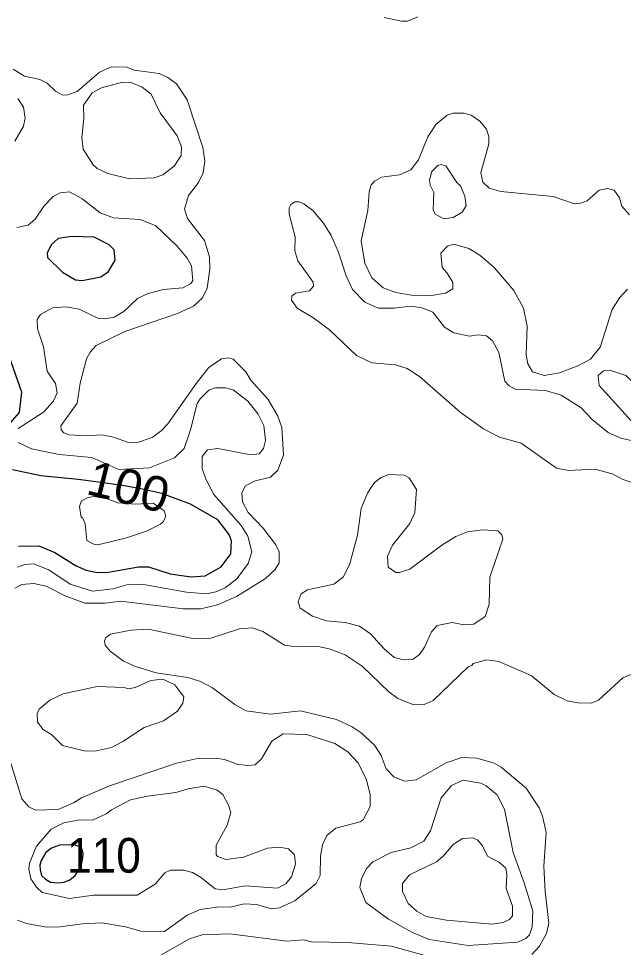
# Model space of a CAD drawing. Extents: x 673.6 to 698.9, y 7012 to 7040.1.
# Drawn here: x 681.217 to 682.608, y 7030.005 to 7032.142 of the extents above; entities that cross this region are included whole.
import ezdxf
from ezdxf.enums import TextEntityAlignment as Align

# ---------------------------------------------------------------- set-up
doc = ezdxf.new("R2010")
doc.units = 0
doc.header["$LTSCALE"] = 0.032
doc.layers.add('1', color=7, linetype='Continuous', lineweight=25)
doc.layers.add('2', color=7, linetype='Continuous', lineweight=13)
doc.layers.add('21', color=7, linetype='Continuous')
doc.layers.add('61', color=7, linetype='Continuous')

msp = doc.modelspace()

# ---------------------------------------------------------------- linework, layer by layer
at = {"layer": '1'}
for points in [[(681.3909, 7031.6394), (681.3389, 7031.6408), (681.3088, 7031.6359), (681.2935, 7031.6227), (681.2829, 7031.6035), (681.2838, 7031.5923), (681.3188, 7031.5588), (681.3482, 7031.5408), (681.3639, 7031.5397), (681.4062, 7031.5479), (681.424, 7031.56), (681.4398, 7031.5865), (681.4375, 7031.6104), (681.4259, 7031.6218)], [(681.2694, 7030.2054), (681.2663, 7030.1945), (681.2669, 7030.1837), (681.2703, 7030.171), (681.2796, 7030.1623), (681.2907, 7030.1555), (681.3075, 7030.1537), (681.3223, 7030.1555), (681.3353, 7030.1608), (681.3477, 7030.171), (681.3613, 7030.1927), (681.3653, 7030.2109), (681.366, 7030.2221), (681.3626, 7030.232), (681.3576, 7030.2372), (681.3483, 7030.2403), (681.3353, 7030.2413), (681.3112, 7030.241), (681.2932, 7030.2335), (681.2799, 7030.2236)]]:
    msp.add_lwpolyline(points, close=True, dxfattribs=at)
for points in [[(681.1978, 7031.2112), (681.2197, 7031.2356), (681.2253, 7031.2828), (681.1966, 7031.363)], [(681.2172, 7030.9283), (681.2638, 7030.9294), (681.3007, 7030.9136), (681.3496, 7030.8834), (681.3731, 7030.8734), (681.398, 7030.8675), (681.424, 7030.8686), (681.4929, 7030.8806), (681.5163, 7030.8806), (681.566, 7030.865), (681.6143, 7030.8577), (681.6465, 7030.8602), (681.6828, 7030.8812), (681.7051, 7030.9107), (681.707, 7030.9405), (681.7018, 7030.9549), (681.6757, 7030.989), (681.6125, 7031.0248), (681.547, 7031.0498), (681.4987, 7031.0604), (681.4605, 7031.0675), (681.4066, 7031.0748), (681.3543, 7031.0819), (681.2686, 7031.0901), (681.2032, 7031.1037)]]:
    msp.add_lwpolyline(points, dxfattribs=at)
at = {"layer": '2'}
for points in [[(682.0581, 7032.1448), (682.098, 7032.1359), (682.1118, 7032.1363), (682.1352, 7032.146)], [(681.6081, 7031.7347), (681.6307, 7031.7651), (681.642, 7031.7871), (681.6454, 7031.8151), (681.6412, 7031.8453), (681.6052, 7031.9551), (681.5802, 7031.9919), (681.5604, 7032.0066), (681.5407, 7032.0155), (681.483, 7032.0234), (681.4663, 7032.0303), (681.4313, 7032.0311), (681.4032, 7032.0189), (681.3519, 7031.9744), (681.3297, 7031.9664), (681.3195, 7031.9662), (681.3025, 7031.9747), (681.2831, 7031.9936), (681.2662, 7032.0015), (681.2308, 7032.0096), (681.2051, 7032.0254)], [(681.2156, 7031.9579), (681.2285, 7031.9383), (681.2329, 7031.9129), (681.2286, 7031.8943), (681.2088, 7031.8599)], [(682.6173, 7031.5198), (682.5992, 7031.4999), (682.5823, 7031.4725), (682.5541, 7031.3859), (682.5319, 7031.3589), (682.503, 7031.3435), (682.4608, 7031.3272), (682.4259, 7031.3212), (682.399, 7031.3295), (682.388, 7031.348), (682.3841, 7031.3683), (682.3865, 7031.4344), (682.378, 7031.4755), (682.3561, 7031.5166), (682.3109, 7031.5693), (682.2776, 7031.5977), (682.2523, 7031.6129), (682.2179, 7031.6233), (682.2035, 7031.6184), (682.188, 7031.6024), (682.191, 7031.5696), (682.2027, 7031.5567), (682.2157, 7031.5346), (682.2154, 7031.5207), (682.1987, 7031.5102), (682.1625, 7031.5044), (682.1204, 7031.506), (682.0847, 7031.5117), (682.0557, 7031.5226), (682.0299, 7031.5455), (682.0135, 7031.5794), (682.0054, 7031.6311), (682.02, 7031.7008), (682.0233, 7031.7431), (682.0277, 7031.7598), (682.0358, 7031.7681), (682.0521, 7031.7771), (682.0931, 7031.7828), (682.1191, 7031.794), (682.1372, 7031.8168), (682.158, 7031.8697), (682.1768, 7031.8985), (682.2026, 7031.9201), (682.2165, 7031.9242), (682.2414, 7031.9242), (682.2576, 7031.9201), (682.2781, 7031.9061), (682.293, 7031.8877), (682.2986, 7031.8705), (682.2986, 7031.8535), (682.2798, 7031.787), (682.2847, 7031.766), (682.2994, 7031.7521), (682.3259, 7031.7443), (682.4463, 7031.7328), (682.4952, 7031.7155), (682.5071, 7031.7163), (682.5243, 7031.7227), (682.5518, 7031.7475), (682.571, 7031.7514), (682.5863, 7031.7473), (682.5992, 7031.7296), (682.6044, 7031.7107), (682.6219, 7031.6902)], [(681.2136, 7031.6613), (681.2398, 7031.6671), (681.2554, 7031.6805), (681.2763, 7031.711), (681.2969, 7031.7327), (681.3128, 7031.741), (681.3344, 7031.7434), (681.3629, 7031.7282), (681.4049, 7031.6954), (681.4354, 7031.6833), (681.4966, 7031.6801), (681.5328, 7031.6653), (681.5823, 7031.6182), (681.6049, 7031.5909), (681.6146, 7031.5731), (681.618, 7031.5386), (681.6125, 7031.5318), (681.5949, 7031.5224), (681.5499, 7031.519), (681.5131, 7031.5092), (681.4905, 7031.4978), (681.4592, 7031.4685), (681.4374, 7031.455), (681.4161, 7031.451), (681.4011, 7031.4521), (681.3569, 7031.4738), (681.3271, 7031.4789), (681.2952, 7031.4765), (681.2679, 7031.4613), (681.2601, 7031.4501), (681.261, 7031.4282), (681.2747, 7031.3868), (681.2831, 7031.3306), (681.3022, 7031.3028), (681.3059, 7031.281), (681.2969, 7031.2613), (681.2751, 7031.2368), (681.2168, 7031.199)], [(681.6568, 7031.5656), (681.656, 7031.5939), (681.6445, 7031.6317), (681.6058, 7031.6818), (681.5986, 7031.7037), (681.6081, 7031.7347)], [(681.8528, 7031.7202), (681.8433, 7031.7143), (681.8397, 7031.7063), (681.8393, 7031.6921), (681.8532, 7031.6403), (681.8527, 7031.6081)], [(682.6256, 7031.1715), (682.6021, 7031.1767), (682.5725, 7031.1899), (682.5364, 7031.2197), (682.5109, 7031.2468), (682.4647, 7031.2758), (682.4285, 7031.2865), (682.3589, 7031.2893), (682.3456, 7031.2973), (682.3355, 7031.3083), (682.3215, 7031.3739), (682.3067, 7031.4007), (682.2934, 7031.4123), (682.2748, 7031.4148), (682.254, 7031.4115), (682.2178, 7031.419), (682.1966, 7031.4323), (682.1699, 7031.4668), (682.1455, 7031.4764), (682.1188, 7031.4804), (682.0813, 7031.4756), (682.0451, 7031.4762), (682.0131, 7031.4896), (681.985, 7031.5189), (681.9703, 7031.5506), (681.9524, 7031.6061), (681.9362, 7031.6432), (681.9188, 7031.6714), (681.8938, 7031.7005), (681.8733, 7031.7161), (681.8623, 7031.7202), (681.8528, 7031.7202)], [(681.8527, 7031.6081), (681.8597, 7031.5845), (681.8943, 7031.536), (681.8951, 7031.5266), (681.8865, 7031.5159), (681.854, 7031.5106), (681.8456, 7031.5038), (681.8448, 7031.4942), (681.8578, 7031.4756), (681.894, 7031.4543), (681.9324, 7031.426), (681.9944, 7031.3667), (682.0299, 7031.3498), (682.084, 7031.3455), (682.111, 7031.3368), (682.1395, 7031.3184), (682.2323, 7031.2364), (682.2865, 7031.1982), (682.3234, 7031.1794), (682.3726, 7031.1657), (682.4538, 7031.108), (682.482, 7031.1025), (682.5426, 7031.1056), (682.584, 7031.0937), (682.6049, 7031.0825), (682.6313, 7031.0735)], [(681.2088, 7030.8319), (681.2253, 7030.8405), (681.2524, 7030.8428), (681.281, 7030.8363), (681.326, 7030.8131), (681.3705, 7030.7975), (681.4161, 7030.7976), (681.4529, 7030.8017), (681.5956, 7030.784), (681.6366, 7030.7845), (681.6748, 7030.7937), (681.7186, 7030.8128), (681.7854, 7030.854), (681.8075, 7030.8751), (681.8162, 7030.8903), (681.8162, 7030.9151), (681.809, 7030.9313), (681.7799, 7030.9696), (681.7456, 7031.0058), (681.7324, 7031.0304), (681.7308, 7031.0506), (681.7384, 7031.0667), (681.7593, 7031.0777), (681.7963, 7031.0872), (681.8132, 7031.1029), (681.8261, 7031.1374), (681.8228, 7031.2015), (681.8138, 7031.2274), (681.7912, 7031.2658), (681.7516, 7031.3101), (681.7395, 7031.3296), (681.7107, 7031.3585), (681.7006, 7031.362), (681.6837, 7031.3597), (681.655, 7031.3396), (681.6277, 7031.306), (681.5604, 7031.2099), (681.5451, 7031.1936), (681.5245, 7031.1781), (681.4888, 7031.1658), (681.4704, 7031.1666), (681.4358, 7031.1788), (681.4079, 7031.1846), (681.3729, 7031.1822), (681.3334, 7031.1842), (681.3213, 7031.1888), (681.3152, 7031.1957), (681.3145, 7031.2054), (681.3518, 7031.2576), (681.3593, 7031.303), (681.3736, 7031.3595), (681.3817, 7031.3744), (681.3955, 7031.3898), (681.462, 7031.422), (681.5828, 7031.4635), (681.6196, 7031.4803), (681.64, 7031.4996), (681.6512, 7031.522), (681.6568, 7031.5656)], [(681.2165, 7031.1668), (681.2473, 7031.1524), (681.3109, 7031.1395), (681.3855, 7031.1327), (681.4478, 7031.1047), (681.5183, 7031.1084), (681.5758, 7031.1314), (681.5983, 7031.1532), (681.6129, 7031.1963), (681.6279, 7031.2563), (681.6347, 7031.2677), (681.655, 7031.2871), (681.6699, 7031.2923), (681.6935, 7031.2923), (681.7109, 7031.2878), (681.7445, 7031.2621), (681.7679, 7031.2321), (681.7809, 7031.206), (681.785, 7031.1712), (681.7808, 7031.1532), (681.7706, 7031.1411), (681.7517, 7031.1387), (681.6757, 7031.1533), (681.6516, 7031.1501), (681.6398, 7031.135), (681.6397, 7031.1071), (681.6481, 7031.0826), (681.6664, 7031.0474), (681.7293, 7030.9757), (681.7448, 7030.9512), (681.7538, 7030.9154), (681.7456, 7030.8889), (681.719, 7030.8531), (681.6927, 7030.8328), (681.6709, 7030.8233), (681.6498, 7030.819), (681.6033, 7030.8227), (681.501, 7030.8412)], [(681.2867, 7030.8742), (681.2517, 7030.8879), (681.2321, 7030.8863), (681.215, 7030.8802)], [(681.501, 7030.8412), (681.4664, 7030.8393), (681.4342, 7030.8305), (681.3871, 7030.8247), (681.3362, 7030.8408), (681.2867, 7030.8742)], [(682.6428, 7030.6399), (682.6063, 7030.6252), (682.5506, 7030.5739), (682.5338, 7030.5676), (682.503, 7030.5684), (682.4785, 7030.573), (682.4489, 7030.5869), (682.3959, 7030.6306), (682.3216, 7030.6628), (682.2937, 7030.6669), (682.2623, 7030.6585), (682.2597, 7030.6537), (682.2513, 7030.6506), (682.1706, 7030.5737), (682.15, 7030.5643), (682.1262, 7030.5635), (682.0893, 7030.5778), (682.0684, 7030.5933), (682.0071, 7030.6526), (681.968, 7030.6786), (681.9318, 7030.6925), (681.9026, 7030.6981), (681.8554, 7030.6966), (681.8286, 7030.7007), (681.7793, 7030.7318), (681.7546, 7030.7409), (681.7251, 7030.7384), (681.6573, 7030.7163), (681.6142, 7030.7171), (681.5154, 7030.7375), (681.4752, 7030.7351), (681.429, 7030.7259), (681.4184, 7030.7182), (681.4153, 7030.7097), (681.4164, 7030.7008), (681.428, 7030.6871), (681.4587, 7030.6641), (681.4862, 7030.6517), (681.5335, 7030.6372), (681.6067, 7030.6266), (681.6356, 7030.6171), (681.6633, 7030.6024), (681.7146, 7030.5644), (681.7409, 7030.5498)], [(681.7409, 7030.5498), (681.7963, 7030.5421), (681.8652, 7030.5494), (681.9483, 7030.5298), (681.9844, 7030.5126), (682.0048, 7030.4991)], [(681.974, 7030.4557), (681.9442, 7030.4743), (681.8803, 7030.495), (681.8257, 7030.4968), (681.7996, 7030.48), (681.7756, 7030.4395)], [(682.0048, 7030.4991), (682.0357, 7030.4705), (682.0513, 7030.4467), (682.0622, 7030.4164), (682.0802, 7030.3975), (682.1043, 7030.3877), (682.1317, 7030.3911), (682.2002, 7030.4299), (682.2362, 7030.4425), (682.2707, 7030.4409), (682.3105, 7030.4293), (682.3269, 7030.4202), (682.3847, 7030.3719), (682.4139, 7030.3264), (682.4218, 7030.3073), (682.4301, 7030.2696), (682.4253, 7030.1925), (682.4277, 7030.1339), (682.4366, 7030.0612), (682.4308, 7030.0372), (682.4147, 7030.0082), (682.3971, 7029.9892)], [(681.2153, 7030.068), (681.2358, 7030.0608), (681.2813, 7030.0523), (681.3131, 7030.0526), (681.3639, 7030.0597), (681.4086, 7030.0621), (681.4634, 7030.0531), (681.4987, 7030.0432), (681.5529, 7030.0417), (681.6048, 7030.08), (681.6351, 7030.093), (681.6787, 7030.0991), (681.7037, 7030.0984), (681.7359, 7030.1056), (681.7644, 7030.104), (681.799, 7030.0942), (681.817, 7030.0963), (681.8527, 7030.1127), (681.9019, 7030.1524), (681.9108, 7030.1707), (681.9117, 7030.2157), (681.9163, 7030.2418), (681.9259, 7030.2629), (681.9466, 7030.2796), (682.0028, 7030.2947), (682.0098, 7030.2991), (682.0257, 7030.3297), (682.0258, 7030.3566), (682.0175, 7030.3911), (681.9979, 7030.4303), (681.974, 7030.4557)], [(681.7756, 7030.4395), (681.7611, 7030.4254), (681.7437, 7030.4238), (681.7196, 7030.427), (681.6907, 7030.4375), (681.6701, 7030.441), (681.6286, 7030.4398), (681.5807, 7030.4295), (681.4266, 7030.3771), (681.3618, 7030.3497), (681.3435, 7030.3381), (681.3083, 7030.3229), (681.2562, 7030.3208), (681.2409, 7030.3286), (681.2246, 7030.3476), (681.1958, 7030.4418)], [(682.2227, 7029.9669), (682.0744, 7030.008), (681.9739, 7030.0169), (681.8908, 7030.0186), (681.873, 7030.0227), (681.8339, 7030.0195), (681.703, 7030.0367), (681.6396, 7030.0342), (681.6101, 7030.0251), (681.5375, 7029.9838)]]:
    msp.add_lwpolyline(points, dxfattribs=at)
for points in [[(681.4229, 7031.7853), (681.3978, 7031.7973), (681.3887, 7031.8053), (681.3662, 7031.8414), (681.3627, 7031.8685), (681.3676, 7031.912), (681.3668, 7031.9428), (681.3868, 7031.9713), (681.408, 7031.983), (681.4566, 7031.9956), (681.4766, 7031.9949), (681.5012, 7031.9844), (681.5225, 7031.9679), (681.5433, 7031.9249), (681.5817, 7031.8723), (681.5918, 7031.8473), (681.5911, 7031.8273), (681.5753, 7031.8024), (681.5493, 7031.7828), (681.5288, 7031.7755), (681.4724, 7031.7734)], [(682.2463, 7031.7113), (682.2437, 7031.7333), (682.2332, 7031.7569), (682.2246, 7031.7651), (682.2, 7031.8033), (682.1886, 7031.806), (682.1814, 7031.8043), (682.1672, 7031.79), (682.1623, 7031.7714), (682.164, 7031.7586), (682.1721, 7031.7423), (682.1704, 7031.7022), (682.1749, 7031.6923), (682.1948, 7031.6812), (682.2162, 7031.6842), (682.2375, 7031.6964)], [(682.6255, 7031.3097), (682.6133, 7031.321), (682.5787, 7031.3325), (682.5623, 7031.3318), (682.5501, 7031.3207), (682.5525, 7031.2981), (682.6263, 7031.2162), (682.6402, 7031.2097), (682.6604, 7031.2138), (682.6643, 7031.2192), (682.6684, 7031.241), (682.6565, 7031.2695)], [(682.1326, 7031.0589), (682.1155, 7031.0858), (682.104, 7031.0918), (682.0677, 7031.0934), (682.0508, 7031.0862), (682.0355, 7031.0751), (682.02, 7031.0516), (682.005, 7031.0147), (681.9969, 7030.9539), (681.978, 7030.8852), (681.9634, 7030.8571), (681.942, 7030.8412), (681.882, 7030.828), (681.8672, 7030.8187), (681.8599, 7030.8006), (681.8647, 7030.7856), (681.8932, 7030.7671), (681.9246, 7030.7564), (681.9683, 7030.7532), (682.0014, 7030.7444), (682.0266, 7030.7269), (682.0576, 7030.6926), (682.081, 7030.672), (682.104, 7030.667), (682.1244, 7030.6687), (682.139, 7030.679), (682.1505, 7030.6962), (682.1665, 7030.7313), (682.1796, 7030.7457), (682.2146, 7030.7525), (682.2408, 7030.7475), (682.2643, 7030.749), (682.2904, 7030.7668), (682.2994, 7030.7952), (682.3011, 7030.8573), (682.3307, 7030.9444), (682.3281, 7030.9545), (682.3189, 7030.9635), (682.2851, 7030.9661), (682.2493, 7030.9616), (682.2227, 7030.951), (682.1905, 7030.9309), (682.1167, 7030.8755), (682.0935, 7030.8676), (682.0847, 7030.8677), (682.0672, 7030.8803), (682.0655, 7030.9053), (682.077, 7030.9305), (682.1167, 7030.9803), (682.1285, 7031.0056)], [(681.3914, 7031.0428), (681.4243, 7031.0368), (681.445, 7031.0281), (681.4869, 7031.0247), (681.5271, 7031.0276), (681.552, 7031.0098), (681.5558, 7030.9977), (681.5507, 7030.985), (681.544, 7030.9788), (681.5114, 7030.9627), (681.4659, 7030.9477), (681.4, 7030.9316), (681.3902, 7030.9327), (681.374, 7030.9411), (681.3708, 7030.9798), (681.3649, 7030.9931), (681.361, 7030.9955), (681.3577, 7031.0195), (681.3622, 7031.0328), (681.3773, 7031.0407)], [(681.4853, 7030.6036), (681.5213, 7030.6192), (681.5489, 7030.6225), (681.5768, 7030.6096), (681.5977, 7030.582), (681.5953, 7030.5672), (681.5829, 7030.5487), (681.5506, 7030.5265), (681.5065, 7030.5116), (681.4575, 7030.4789), (681.4314, 7030.4652), (681.3967, 7030.4574), (681.371, 7030.4566), (681.3183, 7030.47), (681.2939, 7030.4942), (681.2737, 7030.5069), (681.261, 7030.5234), (681.2599, 7030.5434), (681.2649, 7030.5534), (681.2895, 7030.574), (681.3202, 7030.5885), (681.3984, 7030.6053), (681.4605, 7030.6036), (681.4698, 7030.6005)], [(682.3917, 7030.0344), (682.3981, 7030.0529), (682.3997, 7030.0886), (682.3799, 7030.1544), (682.3541, 7030.2237), (682.3342, 7030.3234), (682.3175, 7030.3563), (682.2927, 7030.3773), (682.2803, 7030.3834), (682.2396, 7030.39), (682.2126, 7030.3781), (682.1892, 7030.3494), (682.1644, 7030.2736), (682.1492, 7030.2499), (682.1195, 7030.2344), (682.0738, 7030.2241), (682.032, 7030.202), (682.0181, 7030.1875), (682.0058, 7030.164), (682.0023, 7030.143), (682.0157, 7030.1085), (682.068, 7030.0707), (682.1217, 7030.0404), (682.1612, 7030.0239), (682.251, 7030.0096), (682.3644, 7030.0178), (682.3838, 7030.0258)], [(681.3899, 7030.1253), (681.4902, 7030.1256), (681.5315, 7030.1506), (681.5535, 7030.1769), (681.5667, 7030.1829), (681.5969, 7030.1829), (681.6173, 7030.1776), (681.6356, 7030.1673), (681.6696, 7030.1401), (681.6873, 7030.1378), (681.7383, 7030.1468), (681.813, 7030.1419), (681.8322, 7030.152), (681.8446, 7030.168), (681.854, 7030.1969), (681.8516, 7030.2187), (681.8376, 7030.2322), (681.818, 7030.2363), (681.7896, 7030.2339), (681.7342, 7030.2131), (681.6943, 7030.2076), (681.675, 7030.2148), (681.6715, 7030.2195), (681.672, 7030.2407), (681.6968, 7030.2867), (681.7052, 7030.3159), (681.7004, 7030.333), (681.687, 7030.3571), (681.6738, 7030.367), (681.6438, 7030.376), (681.6071, 7030.3703), (681.5793, 7030.3618), (681.514, 7030.3537), (681.4746, 7030.3453), (681.4308, 7030.3219), (681.4191, 7030.3126), (681.3876, 7030.2981), (681.3579, 7030.2988), (681.3217, 7030.2919), (681.2926, 7030.2772), (681.2585, 7030.2383), (681.2422, 7030.1992), (681.241, 7030.1856), (681.2454, 7030.1635), (681.2588, 7030.1438), (681.2719, 7030.1315), (681.3348, 7030.1182)], [(682.3063, 7030.0589), (682.3318, 7030.0631), (682.3457, 7030.07), (682.3527, 7030.0779), (682.3529, 7030.1001), (682.3382, 7030.1411), (682.3398, 7030.1733), (682.3373, 7030.1876), (682.3231, 7030.2009), (682.2954, 7030.215), (682.2842, 7030.239), (682.2729, 7030.2521), (682.2621, 7030.2577), (682.2379, 7030.256), (682.2165, 7030.2419), (682.1939, 7030.2156), (682.178, 7030.2025), (682.116, 7030.1728), (682.1001, 7030.1528), (682.0997, 7030.134), (682.1127, 7030.1068), (682.1332, 7030.0892), (682.1547, 7030.0765), (682.2014, 7030.0679)]]:
    msp.add_lwpolyline(points, close=True, dxfattribs=at)

# ---------------------------------------------------------------- texts
at = {"layer": '21', "width": 0.95}
msp.add_text('110', height=0.08, dxfattribs=at).set_placement((681.329, 7030.1773))
at = {"layer": '61', "width": 1.05}
msp.add_text('100', height=0.08, rotation=345.885, dxfattribs=at).set_placement((681.4605, 7031.0264), align=Align.CENTER)

doc.saveas('drawing.dxf')
